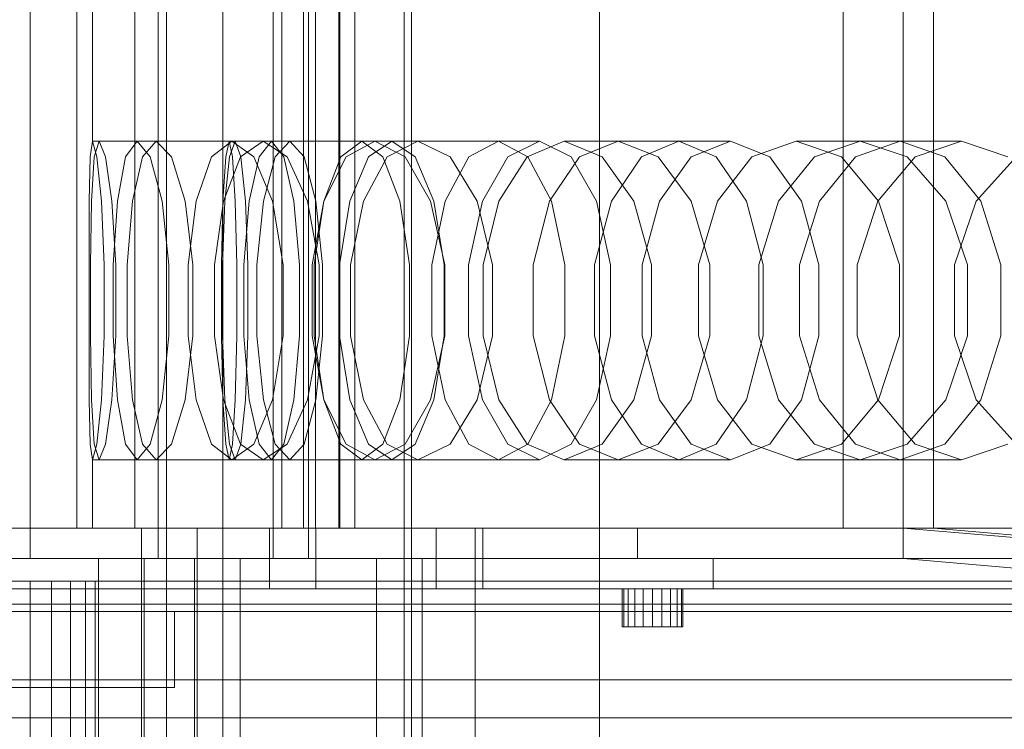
# Model space of a CAD drawing. Header units: millimetres. Extents: x -3490 to 61924, y -72580 to 6847.
# Tile 590 of 656: x 24849 to 24978, y -18186 to -18093. Entities that reach past the tile are written whole.
import ezdxf

# ---------------------------------------------------------------- set-up
doc = ezdxf.new("R2010")
doc.units = ezdxf.units.MM
for name, color, linetype, lineweight in [('superior_briquetadora', 7, 'Continuous', 0), ('superior_C02', 7, 'Continuous', 0), ('superior_C02-briq', 7, 'Continuous', 0), ('superior_C05', 7, 'Continuous', 0)]:
    doc.layers.add(name, color=color, linetype=linetype, lineweight=lineweight)

msp = doc.modelspace()

# ---------------------------------------------------------------- linework, layer by layer
at = {"layer": 'superior_briquetadora'}
for p, q in [((24850.067, -17800), (24850.067, -18160)), ((24856.196, -17800), (24856.196, -18160)), ((24863.856, -17800), (24863.856, -18160)), ((24866.92, -17800), (24866.92, -18160)), ((24882.067, -17800), (24882.067, -18160)), ((24883.199, -17800), (24883.199, -18160)), ((24886.067, -18160), (24886.067, -17800)), ((24886.712, -17800), (24886.712, -18160)), ((24887.645, -17800), (24887.645, -18160)), ((24890.709, -18160), (24890.709, -17800)), ((24890.859, -18160), (24890.859, -17800)), ((24892.841, -18160), (24892.841, -17800)), ((24957.171, -18160), (24957.171, -17800)), ((24965.067, -17800), (24965.067, -18160)), ((24969.067, -18160), (24969.067, -17800)), ((24858.29, -18091), (24858.29, -18109)), ((24857.949, -18111.08), (24858.29, -18109)), ((24876.268, -18109), (24858.29, -18109)), ((24858.29, -18109), (24858.843, -18111.08)), ((24859.129, -18109), (24858.49, -18111.08)), ((24877.069, -18109), (24859.129, -18109)), ((24859.98, -18111.08), (24859.129, -18109)), ((24862.627, -18111.08), (24864.154, -18109)), ((24881.863, -18109), (24864.154, -18109)), ((24864.154, -18109), (24865.889, -18111.08)), ((24866.658, -18109), (24864.838, -18111.08)), ((24884.252, -18109), (24866.658, -18109)), ((24868.685, -18111.08), (24866.658, -18109)), ((24873.934, -18111.08), (24876.621, -18109)), ((24876.268, -18109), (24875.821, -18111.08)), ((24876.715, -18111.08), (24876.268, -18109)), ((24876.325, -18111.08), (24877.069, -18109)), ((24893.758, -18109), (24876.621, -18109)), ((24876.621, -18109), (24879.509, -18111.08)), ((24877.069, -18109), (24877.814, -18111.08)), ((24880.747, -18109), (24877.777, -18111.08)), ((24881.863, -18109), (24880.232, -18111.08)), ((24897.695, -18109), (24880.747, -18109)), ((24883.916, -18111.08), (24880.747, -18109)), ((24883.494, -18111.08), (24881.863, -18109)), ((24882.329, -18111.08), (24884.252, -18109)), ((24884.252, -18109), (24886.176, -18111.08)), ((24893.758, -18109), (24890.971, -18111.08)), ((24891.677, -18111.08), (24895.478, -18109)), ((24896.545, -18111.08), (24893.758, -18109)), ((24894.625, -18111.08), (24897.695, -18109)), ((24911.749, -18109), (24895.478, -18109)), ((24895.478, -18109), (24899.469, -18111.08)), ((24901.155, -18109), (24897.085, -18111.08)), ((24897.695, -18109), (24900.764, -18111.08)), ((24917.166, -18109), (24901.155, -18109)), ((24905.412, -18111.08), (24901.155, -18109)), ((24911.749, -18109), (24907.854, -18111.08)), ((24915.645, -18111.08), (24911.749, -18109)), ((24913.003, -18111.08), (24917.166, -18109)), ((24915.553, -18111.08), (24920.402, -18109)), ((24917.166, -18109), (24921.329, -18111.08)), ((24935.53, -18109), (24920.402, -18109)), ((24920.402, -18109), (24925.429, -18111.08)), ((24927.533, -18109), (24922.434, -18111.08)), ((24942.334, -18109), (24927.533, -18109)), ((24932.806, -18111.08), (24927.533, -18109)), ((24935.53, -18109), (24930.592, -18111.08)), ((24940.467, -18111.08), (24935.53, -18109)), ((24937.148, -18111.08), (24942.334, -18109)), ((24942.334, -18109), (24947.519, -18111.08)), ((24945.152, -18111.08), (24950.966, -18109)), ((24964.692, -18109), (24950.966, -18109)), ((24950.966, -18109), (24956.942, -18111.08)), ((24959.429, -18109), (24953.388, -18111.08)), ((24964.692, -18109), (24958.797, -18111.08)), ((24972.767, -18109), (24959.429, -18109)), ((24965.627, -18111.08), (24959.429, -18109)), ((24970.586, -18111.08), (24964.692, -18109)), ((24966.648, -18111.08), (24972.767, -18109)), ((24972.767, -18109), (24978.885, -18111.08)), ((24857.828, -18116.906), (24857.949, -18111.08)), ((24858.49, -18111.08), (24858.13, -18116.906)), ((24858.843, -18111.08), (24859.439, -18116.906)), ((24860.814, -18116.906), (24859.98, -18111.08)), ((24861.553, -18116.906), (24862.627, -18111.08)), ((24864.838, -18111.08), (24863.528, -18116.906)), ((24865.889, -18111.08), (24867.431, -18116.906)), ((24870.46, -18116.906), (24868.685, -18111.08)), ((24871.926, -18116.906), (24873.934, -18111.08)), ((24875.821, -18111.08), (24875.463, -18116.907)), ((24877.777, -18111.08), (24875.539, -18116.906)), ((24875.728, -18116.907), (24876.325, -18111.08)), ((24877.074, -18116.907), (24876.715, -18111.08)), ((24877.814, -18111.08), (24878.411, -18116.907)), ((24880.232, -18111.08), (24878.924, -18116.907)), ((24879.509, -18111.08), (24881.971, -18116.906)), ((24880.786, -18116.907), (24882.329, -18111.08)), ((24884.802, -18116.907), (24883.494, -18111.08)), ((24886.602, -18116.906), (24883.916, -18111.08)), ((24886.176, -18111.08), (24887.718, -18116.907)), ((24890.971, -18111.08), (24888.736, -18116.907)), ((24888.769, -18116.906), (24891.677, -18111.08)), ((24892.163, -18116.907), (24894.625, -18111.08)), ((24897.085, -18111.08), (24893.959, -18116.906)), ((24898.78, -18116.907), (24896.545, -18111.08)), ((24899.469, -18111.08), (24902.808, -18116.906)), ((24900.764, -18111.08), (24903.226, -18116.907)), ((24907.854, -18111.08), (24904.73, -18116.907)), ((24908.962, -18116.906), (24905.412, -18111.08)), ((24909.664, -18116.907), (24913.003, -18111.08)), ((24911.794, -18116.906), (24915.553, -18111.08)), ((24918.769, -18116.907), (24915.645, -18111.08)), ((24922.434, -18111.08), (24918.472, -18116.906)), ((24921.329, -18111.08), (24924.668, -18116.907)), ((24925.429, -18111.08), (24929.587, -18116.906)), ((24930.592, -18111.08), (24926.633, -18116.907)), ((24937.159, -18116.906), (24932.806, -18111.08)), ((24932.99, -18116.907), (24937.148, -18111.08)), ((24944.427, -18116.907), (24940.467, -18111.08)), ((24940.606, -18116.906), (24945.152, -18111.08)), ((24947.519, -18111.08), (24951.677, -18116.907)), ((24953.388, -18111.08), (24948.658, -18116.906)), ((24958.797, -18111.08), (24954.07, -18116.907)), ((24956.942, -18111.08), (24961.85, -18116.906)), ((24961.741, -18116.907), (24966.648, -18111.08)), ((24970.71, -18116.906), (24965.627, -18111.08)), ((24975.314, -18116.907), (24970.586, -18111.08)), ((24974.714, -18116.906), (24979.968, -18111.08)), ((24857.819, -18125.326), (24857.828, -18116.906)), ((24858.13, -18116.906), (24857.989, -18125.326)), ((24859.439, -18116.906), (24859.829, -18125.326)), ((24861.335, -18125.326), (24860.814, -18116.906)), ((24861.015, -18125.326), (24861.553, -18116.906)), ((24863.528, -18116.906), (24862.858, -18125.326)), ((24867.431, -18116.906), (24868.345, -18125.326)), ((24871.503, -18125.326), (24870.46, -18116.906)), ((24870.867, -18125.326), (24871.926, -18116.906)), ((24875.539, -18116.906), (24874.353, -18125.326)), ((24875.463, -18116.907), (24875.264, -18125.327)), ((24875.396, -18125.327), (24875.728, -18116.907)), ((24877.273, -18125.327), (24877.074, -18116.907)), ((24878.924, -18116.907), (24878.198, -18125.327)), ((24878.411, -18116.907), (24878.742, -18125.327)), ((24879.93, -18125.327), (24880.786, -18116.907)), ((24881.971, -18116.906), (24883.393, -18125.326)), ((24885.528, -18125.327), (24884.802, -18116.907)), ((24888.147, -18125.326), (24886.602, -18116.906)), ((24887.208, -18125.326), (24888.769, -18116.906)), ((24888.736, -18116.907), (24887.495, -18125.327)), ((24887.718, -18116.907), (24888.575, -18125.327)), ((24890.797, -18125.327), (24892.163, -18116.907)), ((24893.959, -18116.906), (24892.276, -18125.326)), ((24900.021, -18125.327), (24898.78, -18116.907)), ((24902.808, -18116.906), (24904.714, -18125.326)), ((24904.73, -18116.907), (24902.996, -18125.327)), ((24903.226, -18116.907), (24904.592, -18125.327)), ((24907.812, -18125.327), (24909.664, -18116.907)), ((24910.985, -18125.326), (24908.962, -18116.906)), ((24909.757, -18125.326), (24911.794, -18116.906)), ((24918.472, -18116.906), (24916.321, -18125.326)), ((24920.503, -18125.327), (24918.769, -18116.907)), ((24926.633, -18116.907), (24924.435, -18125.327)), ((24924.668, -18116.907), (24926.521, -18125.327)), ((24929.587, -18116.906), (24931.945, -18125.326)), ((24930.682, -18125.327), (24932.99, -18116.907)), ((24939.624, -18125.326), (24937.159, -18116.906)), ((24938.129, -18125.326), (24940.606, -18116.906)), ((24946.624, -18125.327), (24944.427, -18116.907)), ((24948.658, -18116.906), (24946.077, -18125.326)), ((24954.07, -18116.907), (24951.446, -18125.327)), ((24951.677, -18116.907), (24953.985, -18125.327)), ((24959.017, -18125.327), (24961.741, -18116.907)), ((24961.85, -18116.906), (24964.619, -18125.326)), ((24973.575, -18125.326), (24970.71, -18116.906)), ((24971.838, -18125.326), (24974.714, -18116.906)), ((24977.937, -18125.327), (24975.314, -18116.907)), ((24857.819, -18134.674), (24857.819, -18125.326)), ((24857.989, -18125.326), (24857.989, -18134.674)), ((24859.829, -18125.326), (24859.829, -18134.674)), ((24861.015, -18134.674), (24861.015, -18125.326)), ((24861.335, -18134.674), (24861.335, -18125.326)), ((24862.858, -18125.326), (24862.858, -18134.674)), ((24868.345, -18125.326), (24868.345, -18134.674)), ((24870.867, -18134.674), (24870.867, -18125.326)), ((24871.503, -18134.674), (24871.503, -18125.326)), ((24874.353, -18125.326), (24874.353, -18134.674)), ((24875.264, -18125.327), (24875.264, -18134.673)), ((24875.396, -18134.673), (24875.396, -18125.327)), ((24877.273, -18134.673), (24877.273, -18125.327)), ((24878.198, -18125.327), (24878.198, -18134.673)), ((24878.742, -18125.327), (24878.742, -18134.673)), ((24879.93, -18134.673), (24879.93, -18125.327)), ((24883.393, -18125.326), (24883.393, -18134.674)), ((24885.528, -18134.673), (24885.528, -18125.327)), ((24887.208, -18134.674), (24887.208, -18125.326)), ((24887.495, -18125.327), (24887.495, -18134.673)), ((24888.147, -18134.674), (24888.147, -18125.326)), ((24888.575, -18125.327), (24888.575, -18134.673)), ((24890.797, -18134.673), (24890.797, -18125.327)), ((24892.276, -18125.326), (24892.276, -18134.674)), ((24900.021, -18134.673), (24900.021, -18125.327)), ((24902.996, -18125.327), (24902.996, -18134.673)), ((24904.592, -18125.327), (24904.592, -18134.673)), ((24904.714, -18125.326), (24904.715, -18134.674)), ((24907.812, -18134.673), (24907.812, -18125.327)), ((24909.757, -18134.674), (24909.757, -18125.326)), ((24910.985, -18134.674), (24910.985, -18125.326)), ((24916.321, -18125.326), (24916.321, -18134.674)), ((24920.503, -18134.673), (24920.503, -18125.327)), ((24924.435, -18125.327), (24924.435, -18134.673)), ((24926.521, -18125.327), (24926.521, -18134.673)), ((24930.682, -18134.673), (24930.682, -18125.327)), ((24931.945, -18125.326), (24931.945, -18134.674)), ((24938.129, -18134.674), (24938.129, -18125.326)), ((24939.624, -18134.674), (24939.624, -18125.326)), ((24946.077, -18125.326), (24946.076, -18134.674)), ((24946.624, -18134.673), (24946.624, -18125.327)), ((24951.446, -18125.327), (24951.446, -18134.673)), ((24953.985, -18125.327), (24953.985, -18134.673)), ((24959.017, -18134.673), (24959.017, -18125.327)), ((24964.619, -18125.326), (24964.619, -18134.674)), ((24971.838, -18134.674), (24971.838, -18125.326)), ((24973.575, -18134.674), (24973.575, -18125.326)), ((24977.937, -18134.673), (24977.937, -18125.327)), ((24857.828, -18143.094), (24857.819, -18134.674)), ((24857.989, -18134.674), (24858.13, -18143.094)), ((24859.829, -18134.674), (24859.439, -18143.094)), ((24860.814, -18143.094), (24861.335, -18134.674)), ((24861.553, -18143.094), (24861.015, -18134.674)), ((24862.858, -18134.674), (24863.528, -18143.094)), ((24868.345, -18134.674), (24867.431, -18143.094)), ((24870.46, -18143.094), (24871.503, -18134.674)), ((24871.926, -18143.094), (24870.867, -18134.674)), ((24874.353, -18134.674), (24875.539, -18143.094)), ((24875.264, -18134.673), (24875.463, -18143.093)), ((24875.728, -18143.093), (24875.396, -18134.673)), ((24877.074, -18143.093), (24877.273, -18134.673)), ((24878.198, -18134.673), (24878.924, -18143.093)), ((24878.742, -18134.673), (24878.411, -18143.093)), ((24880.786, -18143.093), (24879.93, -18134.673)), ((24883.393, -18134.674), (24881.971, -18143.094)), ((24884.802, -18143.093), (24885.528, -18134.673)), ((24886.602, -18143.094), (24888.147, -18134.674)), ((24888.769, -18143.094), (24887.208, -18134.674)), ((24887.495, -18134.673), (24888.736, -18143.093)), ((24888.575, -18134.673), (24887.718, -18143.093)), ((24892.163, -18143.093), (24890.797, -18134.673)), ((24892.276, -18134.674), (24893.959, -18143.094)), ((24898.78, -18143.093), (24900.021, -18134.673)), ((24904.715, -18134.674), (24902.808, -18143.094)), ((24902.996, -18134.673), (24904.73, -18143.093)), ((24904.592, -18134.673), (24903.226, -18143.093)), ((24909.664, -18143.093), (24907.812, -18134.673)), ((24908.962, -18143.094), (24910.985, -18134.674)), ((24911.794, -18143.094), (24909.757, -18134.674)), ((24916.321, -18134.674), (24918.472, -18143.094)), ((24918.769, -18143.093), (24920.503, -18134.673)), ((24924.435, -18134.673), (24926.633, -18143.093)), ((24926.521, -18134.673), (24924.668, -18143.093)), ((24931.945, -18134.674), (24929.587, -18143.094)), ((24932.99, -18143.093), (24930.682, -18134.673)), ((24937.159, -18143.094), (24939.624, -18134.674)), ((24940.606, -18143.094), (24938.129, -18134.674)), ((24944.427, -18143.093), (24946.624, -18134.673)), ((24946.076, -18134.674), (24948.658, -18143.094)), ((24951.446, -18134.673), (24954.07, -18143.093)), ((24953.985, -18134.673), (24951.677, -18143.093)), ((24961.741, -18143.093), (24959.017, -18134.673)), ((24964.619, -18134.674), (24961.85, -18143.094)), ((24970.71, -18143.094), (24973.575, -18134.674)), ((24974.714, -18143.094), (24971.838, -18134.674)), ((24975.314, -18143.093), (24977.937, -18134.673)), ((24857.949, -18148.92), (24857.828, -18143.094)), ((24858.13, -18143.094), (24858.49, -18148.92)), ((24859.439, -18143.094), (24858.843, -18148.92)), ((24859.98, -18148.92), (24860.814, -18143.094)), ((24862.627, -18148.92), (24861.553, -18143.094)), ((24863.528, -18143.094), (24864.838, -18148.92)), ((24867.431, -18143.094), (24865.889, -18148.92)), ((24868.685, -18148.92), (24870.46, -18143.094)), ((24873.934, -18148.92), (24871.926, -18143.094)), ((24875.463, -18143.093), (24875.821, -18148.92)), ((24875.539, -18143.094), (24877.777, -18148.92)), ((24876.325, -18148.92), (24875.728, -18143.093)), ((24876.715, -18148.92), (24877.074, -18143.093)), ((24878.411, -18143.093), (24877.814, -18148.92)), ((24878.924, -18143.093), (24880.232, -18148.92)), ((24881.971, -18143.094), (24879.509, -18148.92)), ((24882.329, -18148.92), (24880.786, -18143.093)), ((24883.494, -18148.92), (24884.802, -18143.093)), ((24883.916, -18148.92), (24886.602, -18143.094)), ((24887.718, -18143.093), (24886.176, -18148.92)), ((24888.736, -18143.093), (24890.971, -18148.92)), ((24891.677, -18148.92), (24888.769, -18143.094)), ((24894.625, -18148.92), (24892.163, -18143.093)), ((24893.959, -18143.094), (24897.086, -18148.92)), ((24896.545, -18148.92), (24898.78, -18143.093)), ((24902.808, -18143.094), (24899.469, -18148.92)), ((24903.226, -18143.093), (24900.764, -18148.92)), ((24904.73, -18143.093), (24907.854, -18148.92)), ((24905.412, -18148.92), (24908.962, -18143.094)), ((24913.003, -18148.92), (24909.664, -18143.093)), ((24915.553, -18148.92), (24911.794, -18143.094)), ((24915.645, -18148.92), (24918.769, -18143.093)), ((24918.472, -18143.094), (24922.434, -18148.92)), ((24924.668, -18143.093), (24921.329, -18148.92)), ((24929.587, -18143.094), (24925.428, -18148.92)), ((24926.633, -18143.093), (24930.592, -18148.92)), ((24932.806, -18148.92), (24937.159, -18143.094)), ((24937.148, -18148.92), (24932.99, -18143.093)), ((24940.467, -18148.92), (24944.427, -18143.093)), ((24945.152, -18148.92), (24940.606, -18143.094)), ((24951.677, -18143.093), (24947.519, -18148.92)), ((24948.658, -18143.094), (24953.388, -18148.92)), ((24954.07, -18143.093), (24958.797, -18148.92)), ((24961.85, -18143.094), (24956.942, -18148.92)), ((24966.648, -18148.92), (24961.741, -18143.093)), ((24965.627, -18148.92), (24970.71, -18143.094)), ((24970.586, -18148.92), (24975.314, -18143.093)), ((24979.968, -18148.92), (24974.714, -18143.094)), ((24858.29, -18151), (24857.949, -18148.92)), ((24858.843, -18148.92), (24858.29, -18151)), ((24858.49, -18148.92), (24859.129, -18151)), ((24859.129, -18151), (24859.98, -18148.92)), ((24864.154, -18151), (24862.627, -18148.92)), ((24865.889, -18148.92), (24864.154, -18151)), ((24864.838, -18148.92), (24866.658, -18151)), ((24866.658, -18151), (24868.685, -18148.92)), ((24876.621, -18151), (24873.934, -18148.92)), ((24875.821, -18148.92), (24876.268, -18151)), ((24876.268, -18151), (24876.715, -18148.92)), ((24877.069, -18151), (24876.325, -18148.92)), ((24879.509, -18148.92), (24876.621, -18151)), ((24877.814, -18148.92), (24877.069, -18151)), ((24877.777, -18148.92), (24880.747, -18151)), ((24880.232, -18148.92), (24881.863, -18151)), ((24880.747, -18151), (24883.916, -18148.92)), ((24881.863, -18151), (24883.494, -18148.92)), ((24884.252, -18151), (24882.329, -18148.92)), ((24886.176, -18148.92), (24884.252, -18151)), ((24890.971, -18148.92), (24893.758, -18151)), ((24895.478, -18151), (24891.677, -18148.92)), ((24893.758, -18151), (24896.545, -18148.92)), ((24897.695, -18151), (24894.625, -18148.92)), ((24899.469, -18148.92), (24895.478, -18151)), ((24897.086, -18148.92), (24901.155, -18151)), ((24900.764, -18148.92), (24897.695, -18151)), ((24901.155, -18151), (24905.412, -18148.92)), ((24907.854, -18148.92), (24911.749, -18151)), ((24911.749, -18151), (24915.645, -18148.92)), ((24917.166, -18151), (24913.003, -18148.92)), ((24920.402, -18151), (24915.553, -18148.92)), ((24921.329, -18148.92), (24917.166, -18151)), ((24925.428, -18148.92), (24920.402, -18151)), ((24922.434, -18148.92), (24927.533, -18151)), ((24927.533, -18151), (24932.806, -18148.92)), ((24930.592, -18148.92), (24935.53, -18151)), ((24935.53, -18151), (24940.467, -18148.92)), ((24942.334, -18151), (24937.148, -18148.92)), ((24947.519, -18148.92), (24942.334, -18151)), ((24950.966, -18151), (24945.152, -18148.92)), ((24956.942, -18148.92), (24950.966, -18151)), ((24953.388, -18148.92), (24959.429, -18151)), ((24958.797, -18148.92), (24964.692, -18151)), ((24959.429, -18151), (24965.627, -18148.92)), ((24964.692, -18151), (24970.586, -18148.92)), ((24972.767, -18151), (24966.648, -18148.92)), ((24978.885, -18148.92), (24972.767, -18151)), ((24876.268, -18151), (24858.29, -18151)), ((24858.29, -18151), (24858.29, -18160)), ((24877.069, -18151), (24859.129, -18151)), ((24881.863, -18151), (24864.154, -18151)), ((24884.252, -18151), (24866.658, -18151)), ((24893.758, -18151), (24876.621, -18151)), ((24897.695, -18151), (24880.747, -18151)), ((24911.749, -18151), (24895.478, -18151)), ((24917.166, -18151), (24901.155, -18151)), ((24935.53, -18151), (24920.402, -18151)), ((24942.334, -18151), (24927.533, -18151)), ((24964.692, -18151), (24950.966, -18151)), ((24972.767, -18151), (24959.429, -18151)), ((24965.067, -18160), (24735.067, -18160)), ((24770.067, -18160), (24930.067, -18160)), ((24813.423, -18160), (24850.067, -18160)), ((24882.067, -18160), (24818.067, -18160)), ((24992.28, -18160), (24827.086, -18160)), ((24828.067, -18160), (24872.067, -18160)), ((25003.55, -18160), (24833.215, -18160)), ((24850.067, -18160), (24833.215, -18160)), ((24833.215, -18160), (24998.408, -18160)), ((25011.114, -18160), (24836.279, -18160)), ((24836.279, -18160), (25006.614, -18160)), ((25028.416, -18160), (24843.939, -18160)), ((24850.067, -18160), (24843.939, -18160)), ((24843.939, -18160), (25018.774, -18160)), ((24850.067, -18160), (25034.545, -18160)), ((24850.067, -18164), (24850.067, -18160)), ((24886.712, -18160), (24850.067, -18160)), ((24856.196, -18160), (24850.067, -18160)), ((24866.92, -18160), (24850.067, -18160)), ((24856.196, -18160), (24892.841, -18160)), ((24883.199, -18160), (24856.196, -18160)), ((24863.856, -18160), (24856.196, -18160)), ((24858.353, -18160), (24857.818, -18160)), ((24857.818, -18160), (24858.29, -18160)), ((24858.29, -18160), (24859.768, -18160)), ((24859.893, -18160), (24858.353, -18160)), ((24859.768, -18160), (24862.247, -18160)), ((24862.435, -18160), (24859.893, -18160)), ((24862.247, -18160), (24865.722, -18160)), ((24865.972, -18160), (24862.435, -18160)), ((24863.856, -18160), (24890.859, -18160)), ((24887.645, -18160), (24863.856, -18160)), ((24866.92, -18160), (24863.856, -18160)), ((24864.712, -18210), (24864.712, -18160)), ((24864.712, -18160), (24908.712, -18160)), ((24864.712, -18164), (24864.712, -18160)), ((24865.722, -18160), (24870.184, -18160)), ((24870.495, -18160), (24865.972, -18160)), ((24866.92, -18160), (24890.709, -18160)), ((24903.565, -18160), (24866.92, -18160)), ((24866.92, -18164), (24866.92, -18160)), ((24870.184, -18160), (24875.621, -18160)), ((24875.993, -18160), (24870.495, -18160)), ((24872.067, -18160), (24872.067, -18210)), ((24872.067, -18160), (24872.067, -18164)), ((24875.621, -18160), (24882.019, -18160)), ((24882.45, -18160), (24875.993, -18160)), ((24903.565, -18160), (24881.578, -18160)), ((24881.578, -18160), (24887.707, -18160)), ((24881.578, -18168), (24881.578, -18160)), ((24882.019, -18160), (24889.362, -18160)), ((24965.067, -18160), (24882.067, -18160)), ((24882.067, -18164), (24882.067, -18160)), ((24886.067, -18160), (24882.067, -18160)), ((24889.852, -18160), (24882.45, -18160)), ((24883.199, -18160), (24890.859, -18160)), ((24969.067, -18160), (24886.067, -18160)), ((24886.712, -18160), (24892.841, -18160)), ((24886.712, -18160), (24903.565, -18160)), ((24886.712, -18164), (24886.712, -18160)), ((24887.645, -18160), (24890.709, -18160)), ((24887.707, -18160), (24909.694, -18160)), ((24887.707, -18168), (24887.707, -18160)), ((24889.362, -18160), (24897.631, -18160)), ((24898.178, -18160), (24889.852, -18160)), ((24897.631, -18160), (24906.804, -18160)), ((24907.407, -18160), (24898.178, -18160)), ((24903.565, -18160), (24903.565, -18164)), ((24909.694, -18160), (24903.565, -18160)), ((24903.565, -18160), (24903.565, -18168)), ((24906.804, -18160), (24916.859, -18160)), ((24917.516, -18160), (24907.407, -18160)), ((24908.712, -18160), (24908.712, -18210)), ((24908.712, -18160), (24908.712, -18164)), ((24909.694, -18168), (24909.694, -18160)), ((24916.859, -18160), (24927.769, -18160)), ((24928.478, -18160), (24917.516, -18160)), ((24927.769, -18160), (24939.506, -18160)), ((24940.266, -18160), (24928.478, -18160)), ((24930.067, -18164), (24930.067, -18160)), ((24930.067, -18160), (24965.067, -18160)), ((24939.506, -18160), (24952.04, -18160)), ((24952.85, -18160), (24940.266, -18160)), ((24952.04, -18160), (24965.34, -18160)), ((24966.196, -18160), (24952.85, -18160)), ((24959.747, -18160), (24957.171, -18160)), ((24957.171, -18160), (24961.437, -18160)), ((24968.774, -18160), (24959.747, -18160)), ((24961.437, -18160), (24971.896, -18160)), ((25047.067, -18167), (24965.067, -18160)), ((24965.067, -18164), (24965.067, -18160)), ((24969.067, -18160), (24965.067, -18160)), ((24965.34, -18160), (24979.37, -18160)), ((24980.271, -18160), (24966.196, -18160)), ((24982.877, -18160), (24968.774, -18160)), ((25051.067, -18167), (24969.067, -18160)), ((24971.896, -18160), (24986.956, -18160)), ((24735.067, -18164), (24965.067, -18164)), ((24760.067, -18164), (24940.067, -18164)), ((24930.067, -18164), (24770.067, -18164)), ((24813.423, -18164), (24850.067, -18164)), ((24818.067, -18164), (24882.067, -18164)), ((24872.067, -18164), (24828.067, -18164)), ((25003.55, -18164), (24833.215, -18164)), ((24833.215, -18164), (24850.067, -18164)), ((24850.067, -18164), (25034.545, -18164)), ((24886.712, -18164), (24850.067, -18164)), ((24850.067, -18164), (24866.92, -18164)), ((24859.067, -18206), (24859.067, -18164)), ((24859.067, -18164), (24865.067, -18164)), ((24908.712, -18164), (24864.712, -18164)), ((24865.067, -18164), (24865.067, -18206)), ((24866.92, -18164), (24903.565, -18164)), ((24871.712, -18206), (24871.712, -18164)), ((24871.712, -18164), (24877.712, -18164)), ((24877.712, -18164), (24877.712, -18206)), ((24882.067, -18164), (24965.067, -18164)), ((24903.565, -18164), (24886.712, -18164)), ((24895.712, -18206), (24895.712, -18164)), ((24895.712, -18164), (24901.712, -18164)), ((24901.712, -18164), (24901.712, -18206)), ((24965.067, -18164), (24930.067, -18164)), ((24940.067, -18164), (24940.067, -18168)), ((24965.067, -18164), (25047.067, -18171)), ((24650.067, -18167), (25050.067, -18167)), ((24653.067, -18167), (25047.067, -18167)), ((24940.067, -18168), (24760.067, -18168)), ((24827.086, -18168), (24992.28, -18168)), ((24998.408, -18168), (24833.215, -18168)), ((24850.067, -18167), (24847.286, -18167)), ((24852.849, -18167), (24850.067, -18167)), ((24850.067, -18200), (24850.067, -18167)), ((24855.358, -18167), (24852.849, -18167)), ((24852.849, -18200), (24852.849, -18167)), ((24857.349, -18167), (24855.358, -18167)), ((24855.358, -18200), (24855.358, -18167)), ((24858.627, -18167), (24857.349, -18167)), ((24857.349, -18200), (24857.349, -18167)), ((24859.067, -18167), (24858.627, -18167)), ((24858.627, -18200), (24858.627, -18167)), ((24859.067, -18167), (24859.067, -18200)), ((24887.707, -18168), (24881.578, -18168)), ((24881.578, -18168), (24903.565, -18168)), ((24909.694, -18168), (24887.707, -18168)), ((24903.565, -18168), (24909.694, -18168)), ((24928.263, -18168), (24928.067, -18168)), ((24928.067, -18173), (24928.067, -18168)), ((24928.831, -18168), (24928.263, -18168)), ((24928.263, -18173), (24928.263, -18168)), ((24929.716, -18168), (24928.831, -18168)), ((24928.831, -18173), (24928.831, -18168)), ((24930.831, -18168), (24929.716, -18168)), ((24929.716, -18173), (24929.716, -18168)), ((24932.067, -18168), (24930.831, -18168)), ((24930.831, -18173), (24930.831, -18168)), ((24933.304, -18168), (24932.067, -18168)), ((24932.067, -18173), (24932.067, -18168)), ((24934.419, -18168), (24933.304, -18168)), ((24933.304, -18173), (24933.304, -18168)), ((24935.304, -18168), (24934.419, -18168)), ((24934.419, -18173), (24934.419, -18168)), ((24935.872, -18168), (24935.304, -18168)), ((24935.304, -18173), (24935.304, -18168)), ((24936.067, -18168), (24935.872, -18168)), ((24935.872, -18173), (24935.872, -18168)), ((24936.067, -18168), (24936.067, -18173)), ((24650.067, -18170), (25050.067, -18170)), ((24623.067, -18171), (25077.067, -18171)), ((25047.067, -18171), (24653.067, -18171)), ((24831.067, -18171), (24869.067, -18171)), ((24869.067, -18171), (24869.067, -18181)), ((24928.263, -18173), (24928.067, -18173)), ((24928.831, -18173), (24928.263, -18173)), ((24929.716, -18173), (24928.831, -18173)), ((24930.831, -18173), (24929.716, -18173)), ((24932.067, -18173), (24930.831, -18173)), ((24933.304, -18173), (24932.067, -18173)), ((24934.419, -18173), (24933.304, -18173)), ((24935.304, -18173), (24934.419, -18173)), ((24935.872, -18173), (24935.304, -18173)), ((24935.872, -18173), (24936.067, -18173)), ((24869.067, -18181), (24831.067, -18181))]:
    msp.add_line(p, q, dxfattribs=at)
at = {"layer": 'superior_C02'}
for p, q in [((24868.001, -18300), (24868.001, -17700)), ((24875.452, -17700), (24875.452, -18300))]:
    msp.add_line(p, q, dxfattribs=at)
at = {"layer": 'superior_C02-briq'}
msp.add_line((24925.067, -18275), (24925.067, -17725), dxfattribs=at)
at = {"layer": 'superior_C05'}
for p, q in [((24899.317, -18205), (24899.317, -17755)), ((24900.317, -18205), (24900.317, -17755)), ((24250.067, -18180), (26750.067, -18180)), ((24310.067, -18185), (26690.067, -18185))]:
    msp.add_line(p, q, dxfattribs=at)

doc.saveas('drawing.dxf')
